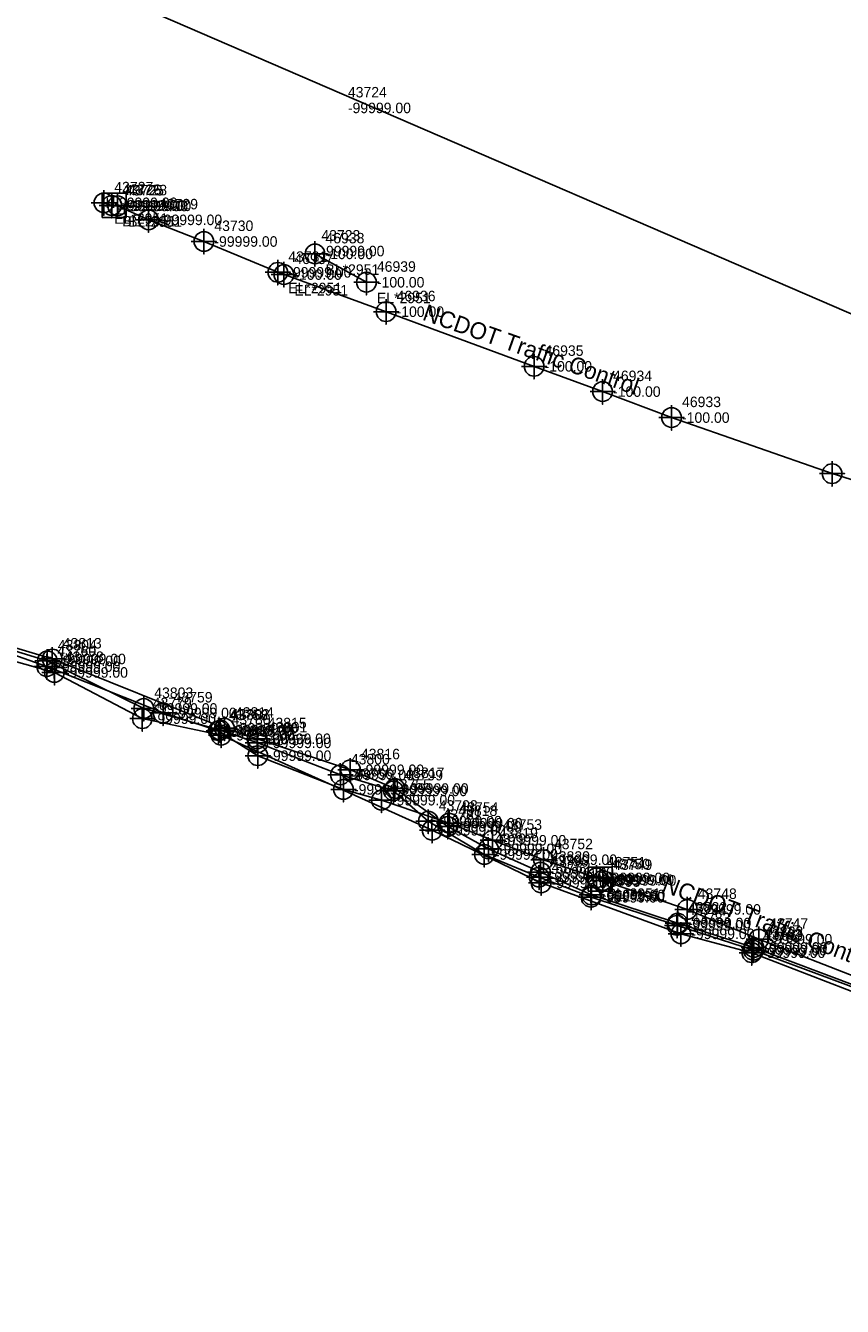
# Model space of a CAD drawing. Extents: x 2083698 to 2094313, y 743246 to 752873.
# Drawn here: x 2091534.7 to 2091729.6, y 747133.8 to 747439.2 of the extents above; entities that cross this region are included whole.
import ezdxf

# ---------------------------------------------------------------- set-up
doc = ezdxf.new("R2010")
doc.units = 0
for name, color, linetype in [('COGO Default Spiral', 7, 'Continuous'), ('Exist Other Culture Fence Line', 7, 'Continuous'), ('Exist Property Iron Pin Leader', 7, 'Continuous'), ('Exist Property Iron Pin Text', 7, 'Continuous'), ('Exist Property Monument Leader', 7, 'Continuous'), ('Exist Property Monument Text', 7, 'Continuous'), ('Exist Right of Way Line Leader', 7, 'Continuous'), ('Exist Right of Way Line Text', 7, 'Continuous'), ('Exist Utilities Power Joint Use Telephone Cogo Elevation', 7, 'Continuous'), ('Exist Utilities Power Joint Use Telephone Cogo Number', 7, 'Continuous'), ('Exist Utilities Power UG Cable SUE LOS B', 7, 'Continuous'), ('Exist Utilities Power UG Cable SUE LOS B Text', 7, 'Continuous'), ('Exist Utilities Power UG Cable SUE LOS C', 7, 'Continuous'), ('Exist Utilities Telephone UG Conduit SUE LOS B', 7, 'Continuous'), ('Scratch_Level_2', 7, 'Continuous'), ('Scratch_Level_5', 7, 'Continuous')]:
    doc.layers.add(name, color=color, linetype=linetype)

msp = doc.modelspace()

# ---------------------------------------------------------------- linework, layer by layer
at = {"layer": 'COGO Default Spiral'}
for p, q in [((2091555.94, 747396.21), (2091555.94, 747396.21)), ((2091671.92, 747235.54), (2091671.92, 747235.54))]:
    msp.add_line(p, q, dxfattribs=at)
for points in [[(2091552.99, 747393.48), (2091558.74, 747393.48), (2091558.74, 747399.23), (2091552.99, 747399.23), (2091552.99, 747393.48)], [(2091668.97, 747232.81), (2091674.72, 747232.81), (2091674.72, 747238.56), (2091668.97, 747238.56), (2091668.97, 747232.81)]]:
    msp.add_lwpolyline(points, dxfattribs=at)
at = {"layer": 'Exist Property Iron Pin Text'}
for points in [[(2091553.4, 747399.96), (2091553.4, 747393.96), (2091553.4, 747396.96), (2091556.4, 747396.96), (2091550.4, 747396.96)], [(2091555.29, 747399.35), (2091555.29, 747393.35), (2091555.29, 747396.35), (2091558.29, 747396.35), (2091552.29, 747396.35)], [(2091556.7, 747399.25), (2091556.7, 747393.25), (2091556.7, 747396.25), (2091559.7, 747396.25), (2091553.7, 747396.25)], [(2091564.08, 747395.9), (2091564.08, 747389.9), (2091564.08, 747392.9), (2091567.08, 747392.9), (2091561.08, 747392.9)], [(2091577.28, 747390.74), (2091577.28, 747384.74), (2091577.28, 747387.74), (2091580.28, 747387.74), (2091574.28, 747387.74)], [(2091603.79, 747387.79), (2091603.79, 747381.79), (2091603.79, 747384.79), (2091606.79, 747384.79), (2091600.79, 747384.79)], [(2091594.92, 747383.39), (2091594.92, 747377.39), (2091594.92, 747380.39), (2091597.92, 747380.39), (2091591.92, 747380.39)], [(2091596.37, 747382.86), (2091596.37, 747376.86), (2091596.37, 747379.86), (2091599.37, 747379.86), (2091593.37, 747379.86)], [(2091616.06, 747381.02), (2091616.06, 747375.02), (2091616.06, 747378.02), (2091619.06, 747378.02), (2091613.06, 747378.02)], [(2091620.76, 747374), (2091620.76, 747368), (2091620.76, 747371), (2091623.76, 747371), (2091617.76, 747371)], [(2091656.07, 747360.97), (2091656.07, 747354.97), (2091656.07, 747357.97), (2091659.07, 747357.97), (2091653.07, 747357.97)], [(2091672.42, 747354.95), (2091672.42, 747348.95), (2091672.42, 747351.95), (2091675.42, 747351.95), (2091669.42, 747351.95)], [(2091688.88, 747348.75), (2091688.88, 747342.75), (2091688.88, 747345.75), (2091691.88, 747345.75), (2091685.88, 747345.75)], [(2091727.18, 747335.38), (2091727.18, 747329.38), (2091727.18, 747332.38), (2091730.18, 747332.38), (2091724.18, 747332.38)], [(2091539.78, 747289.37), (2091539.78, 747283.37), (2091539.78, 747286.37), (2091542.78, 747286.37), (2091536.78, 747286.37)], [(2091567.55, 747278.32), (2091567.55, 747272.32), (2091567.55, 747275.32), (2091570.55, 747275.32), (2091564.55, 747275.32)], [(2091580.79, 747274.09), (2091580.79, 747268.09), (2091580.79, 747271.09), (2091583.79, 747271.09), (2091577.79, 747271.09)], [(2091590.14, 747268.13), (2091590.14, 747262.13), (2091590.14, 747265.13), (2091593.14, 747265.13), (2091587.14, 747265.13)], [(2091610.58, 747260.09), (2091610.58, 747254.09), (2091610.58, 747257.09), (2091613.58, 747257.09), (2091607.58, 747257.09)], [(2091619.65, 747257.52), (2091619.65, 747251.52), (2091619.65, 747254.52), (2091622.65, 747254.52), (2091616.65, 747254.52)], [(2091635.77, 747252.04), (2091635.77, 747246.04), (2091635.77, 747249.04), (2091638.77, 747249.04), (2091632.77, 747249.04)], [(2091646.18, 747247.96), (2091646.18, 747241.96), (2091646.18, 747244.96), (2091649.18, 747244.96), (2091643.18, 747244.96)], [(2091658.31, 747243.33), (2091658.31, 747237.33), (2091658.31, 747240.33), (2091661.31, 747240.33), (2091655.31, 747240.33)], [(2091670.96, 747238.99), (2091670.96, 747232.99), (2091670.96, 747235.99), (2091673.96, 747235.99), (2091667.96, 747235.99)], [(2091672.47, 747238.39), (2091672.47, 747232.39), (2091672.47, 747235.39), (2091675.47, 747235.39), (2091669.47, 747235.39)], [(2091692.64, 747231.48), (2091692.64, 747225.48), (2091692.64, 747228.48), (2091695.64, 747228.48), (2091689.64, 747228.48)], [(2091709.68, 747224.37), (2091709.68, 747218.37), (2091709.68, 747221.37), (2091712.68, 747221.37), (2091706.68, 747221.37)]]:
    msp.add_lwpolyline(points, dxfattribs=at)
for centre in [(2091553.4, 747396.96), (2091555.29, 747396.35), (2091556.7, 747396.25), (2091564.08, 747392.9), (2091577.28, 747387.74), (2091603.79, 747384.79), (2091594.92, 747380.39), (2091596.37, 747379.86), (2091616.06, 747378.02), (2091620.76, 747371), (2091656.07, 747357.97), (2091672.42, 747351.95), (2091688.88, 747345.75), (2091727.18, 747332.38), (2091539.78, 747286.37), (2091567.55, 747275.32), (2091580.79, 747271.09), (2091590.14, 747265.13), (2091610.58, 747257.09), (2091619.65, 747254.52), (2091635.77, 747249.04), (2091646.18, 747244.96), (2091658.31, 747240.33), (2091670.96, 747235.99), (2091672.47, 747235.39), (2091692.64, 747228.48), (2091709.68, 747221.37)]:
    msp.add_circle(centre, 2.34, dxfattribs=at)
at = {"layer": 'Exist Right of Way Line Text'}
for points in [[(2091539.89, 747290.55), (2091539.92, 747284.74), (2091539.91, 747287.74), (2091542.92, 747287.74), (2091536.92, 747287.74)], [(2091541.06, 747291.01), (2091541.1, 747285.19), (2091541.08, 747288.19), (2091544.1, 747288.19), (2091538.1, 747288.19)], [(2091541.57, 747287.79), (2091541.6, 747281.98), (2091541.58, 747284.98), (2091544.6, 747284.98), (2091538.6, 747284.98)], [(2091562.91, 747279.21), (2091562.94, 747273.39), (2091562.92, 747276.39), (2091565.94, 747276.39), (2091559.94, 747276.39)], [(2091562.55, 747276.78), (2091562.58, 747270.96), (2091562.56, 747273.96), (2091565.58, 747273.96), (2091559.58, 747273.96)], [(2091582.16, 747274.51), (2091582.19, 747268.69), (2091582.17, 747271.69), (2091585.19, 747271.69), (2091579.19, 747271.69)], [(2091581.14, 747274.05), (2091581.17, 747268.24), (2091581.15, 747271.24), (2091584.17, 747271.24), (2091578.17, 747271.24)], [(2091581.36, 747272.83), (2091581.39, 747267.01), (2091581.37, 747270.01), (2091584.39, 747270.01), (2091578.39, 747270.01)], [(2091589.96, 747271.99), (2091590, 747266.17), (2091589.98, 747269.17), (2091593, 747269.17), (2091587, 747269.17)], [(2091590.11, 747271), (2091590.14, 747265.19), (2091590.12, 747268.19), (2091593.14, 747268.19), (2091587.14, 747268.19)], [(2091609.82, 747263.36), (2091609.85, 747257.55), (2091609.84, 747260.55), (2091612.85, 747260.55), (2091606.85, 747260.55)], [(2091612.22, 747264.58), (2091612.26, 747258.77), (2091612.24, 747261.77), (2091615.26, 747261.77), (2091609.26, 747261.77)], [(2091622.51, 747259.56), (2091622.55, 747253.74), (2091622.53, 747256.74), (2091625.55, 747256.74), (2091619.55, 747256.74)], [(2091622.84, 747260.11), (2091622.88, 747254.3), (2091622.86, 747257.3), (2091625.88, 747257.3), (2091619.88, 747257.3)], [(2091630.8, 747252.32), (2091630.83, 747246.51), (2091630.82, 747249.51), (2091633.83, 747249.51), (2091627.83, 747249.51)], [(2091631.71, 747250.17), (2091631.74, 747244.35), (2091631.72, 747247.35), (2091634.74, 747247.35), (2091628.74, 747247.35)], [(2091635.46, 747251.07), (2091635.49, 747245.26), (2091635.47, 747248.26), (2091638.49, 747248.26), (2091632.49, 747248.26)], [(2091644.17, 747244.39), (2091644.2, 747238.57), (2091644.19, 747241.57), (2091647.2, 747241.57), (2091641.2, 747241.57)], [(2091645.15, 747245.72), (2091645.18, 747239.91), (2091645.16, 747242.91), (2091648.18, 747242.91), (2091642.18, 747242.91)], [(2091657.24, 747239.01), (2091657.27, 747233.19), (2091657.25, 747236.19), (2091660.27, 747236.19), (2091654.27, 747236.19)], [(2091657.57, 747240.16), (2091657.6, 747234.34), (2091657.58, 747237.34), (2091660.6, 747237.34), (2091654.6, 747237.34)], [(2091657.72, 747237.62), (2091657.75, 747231.8), (2091657.73, 747234.8), (2091660.75, 747234.8), (2091654.75, 747234.8)], [(2091669.77, 747234.73), (2091669.8, 747228.92), (2091669.79, 747231.92), (2091672.8, 747231.92), (2091666.8, 747231.92)], [(2091669.63, 747234.18), (2091669.66, 747228.37), (2091669.65, 747231.37), (2091672.66, 747231.37), (2091666.66, 747231.37)], [(2091690.16, 747227.49), (2091690.19, 747221.67), (2091690.18, 747224.67), (2091693.19, 747224.67), (2091687.19, 747224.67)], [(2091690.29, 747228.03), (2091690.33, 747222.22), (2091690.31, 747225.22), (2091693.33, 747225.22), (2091687.33, 747225.22)], [(2091691.06, 747225.46), (2091691.1, 747219.65), (2091691.08, 747222.65), (2091694.1, 747222.65), (2091688.1, 747222.65)], [(2091707.99, 747220.98), (2091708.02, 747215.16), (2091708.01, 747218.16), (2091711.02, 747218.16), (2091705.02, 747218.16)], [(2091708.38, 747221.57), (2091708.41, 747215.75), (2091708.39, 747218.75), (2091711.41, 747218.75), (2091705.41, 747218.75)], [(2091708.47, 747222.21), (2091708.51, 747216.4), (2091708.49, 747219.4), (2091711.51, 747219.4), (2091705.51, 747219.4)]]:
    msp.add_lwpolyline(points, dxfattribs=at)
for centre in [(2091539.92, 747287.74), (2091541.1, 747288.19), (2091541.6, 747284.98), (2091562.94, 747276.39), (2091562.58, 747273.96), (2091581.17, 747271.24), (2091581.39, 747270.01), (2091582.19, 747271.69), (2091590, 747269.17), (2091590.14, 747268.19), (2091609.85, 747260.55), (2091612.26, 747261.77), (2091622.88, 747257.3), (2091622.55, 747256.74), (2091630.83, 747249.51), (2091635.49, 747248.26), (2091631.74, 747247.35), (2091644.2, 747241.57), (2091645.18, 747242.91), (2091657.27, 747236.19), (2091657.6, 747237.34), (2091657.75, 747234.8), (2091669.66, 747231.37), (2091669.8, 747231.92), (2091690.19, 747224.67), (2091690.33, 747225.22), (2091691.1, 747222.65), (2091708.02, 747218.16), (2091708.41, 747218.75), (2091708.51, 747219.4)]:
    msp.add_circle(centre, 2.34, dxfattribs=at)
at = {"layer": 'Exist Utilities Power UG Cable SUE LOS B'}
for p, q in [((2091555.29, 747396.35), (2091553.4, 747396.96)), ((2091603.79, 747384.79), (2091616.06, 747378.02))]:
    msp.add_line(p, q, dxfattribs=at)
for points in [[(2091556.7, 747396.25), (2091564.08, 747392.9), (2091577.28, 747387.74), (2091594.92, 747380.39)], [(2091594.92, 747380.39), (2091620.76, 747371), (2091656.07, 747357.97), (2091672.42, 747351.95), (2091688.88, 747345.75), (2091727.18, 747332.38), (2091744.62, 747326.96), (2091745.15, 747326.92), (2091744.4, 747322.17)], [(2091443.3, 747294.59), (2091444.84, 747295.46), (2091445.88, 747296.59), (2091445.89, 747296.54), (2091449.56, 747298.58), (2091467.09, 747304.78), (2091491.49, 747303.05), (2091514.66, 747295.24), (2091539.78, 747286.37), (2091567.55, 747275.32), (2091580.79, 747271.09), (2091590.14, 747265.13), (2091610.58, 747257.09), (2091619.65, 747254.52), (2091635.77, 747249.04), (2091646.18, 747244.96), (2091658.31, 747240.33), (2091670.96, 747235.99)], [(2091672.47, 747235.39), (2091692.64, 747228.48), (2091709.68, 747221.37), (2091734.6, 747211.72), (2091760.04, 747202.57), (2091780.11, 747195.61), (2091792.27, 747191.4), (2091815.17, 747182.96), (2091829.51, 747177.87), (2091863.96, 747163.82), (2091886.5, 747155.09), (2091905.75, 747147.65), (2091927.04, 747138.95)]]:
    msp.add_lwpolyline(points, dxfattribs=at)
at = {"layer": 'Exist Utilities Power UG Cable SUE LOS C'}
msp.add_lwpolyline([(2091387.72, 747754.05), (2091459.29, 747488.14), (2091734.16, 747369.44), (2092190.29, 747172.26), (2092598.52, 747024.9), (2092972.51, 746889.78), (2093316.78, 746787.16), (2093711.24, 746532.37)], dxfattribs=at)
at = {"layer": 'Exist Utilities Telephone UG Conduit SUE LOS B'}
for points in [[(2091443.99, 747301.42), (2091454.81, 747300.63), (2091465.48, 747302.69), (2091478.92, 747301.53), (2091489.01, 747298.28), (2091515.26, 747292.36), (2091541.6, 747284.98), (2091562.58, 747273.96), (2091581.39, 747270.01), (2091631.74, 747247.35), (2091657.75, 747234.8), (2091691.1, 747222.65), (2091708.02, 747218.16), (2091735.2, 747207.66), (2091760.39, 747198.48), (2091779.15, 747191.39), (2091790.08, 747187.61)], [(2091444.65, 747302.45), (2091454.91, 747301.28), (2091465.76, 747303.03), (2091491.68, 747299.95), (2091505.04, 747298.42), (2091539.92, 747287.74), (2091562.94, 747276.39), (2091581.17, 747271.24), (2091590.14, 747268.19), (2091609.85, 747260.55), (2091622.55, 747256.74), (2091630.83, 747249.51), (2091644.2, 747241.57), (2091657.27, 747236.19), (2091669.66, 747231.37), (2091690.19, 747224.67), (2091708.41, 747218.75), (2091733.87, 747209.29), (2091760.73, 747199.48), (2091779.9, 747191.77), (2091790.31, 747188.76)], [(2091490.95, 747300.83), (2091506.02, 747298.7), (2091541.1, 747288.19), (2091582.19, 747271.69), (2091590, 747269.17), (2091612.26, 747261.77), (2091622.88, 747257.3), (2091635.49, 747248.26), (2091645.18, 747242.91), (2091657.6, 747237.34), (2091669.8, 747231.92), (2091690.33, 747225.22), (2091708.51, 747219.4), (2091733.92, 747209.82), (2091760.79, 747200.3), (2091780.02, 747192.96), (2091790.52, 747189.38)]]:
    msp.add_lwpolyline(points, dxfattribs=at)

# ---------------------------------------------------------------- texts
at = {"layer": 'COGO Default Spiral'}
for p in [(2091553.78, 747395.73), (2091556.34, 747394.21), (2091669.76, 747235.06), (2091672.32, 747233.54)]:
    msp.add_text('H', height=2.5, dxfattribs=at).set_placement(p)
at = {"layer": 'Exist Other Culture Fence Line'}
for p in [(2091558.44, 747394.96), (2091674.42, 747234.29)]:
    msp.add_text('-99999.00', height=2.5, dxfattribs=at).set_placement(p)
at = {"layer": 'Exist Property Iron Pin Leader'}
for s, p in [('43727', (2091555.9, 747399.46)), ('43726', (2091557.79, 747398.85)), ('43728', (2091559.2, 747398.75)), ('43729', (2091566.58, 747395.4)), ('43730', (2091579.78, 747390.24)), ('46938', (2091606.29, 747387.29)), ('43731', (2091597.42, 747382.89)), ('46937', (2091598.87, 747382.36)), ('46939', (2091618.56, 747380.52)), ('46936', (2091623.26, 747373.5)), ('46935', (2091658.57, 747360.47)), ('46934', (2091674.92, 747354.45)), ('46933', (2091691.38, 747348.25)), ('43760', (2091542.28, 747288.87)), ('43759', (2091570.05, 747277.82)), ('43758', (2091583.29, 747273.59)), ('43757', (2091592.64, 747267.63)), ('43756', (2091613.08, 747259.59)), ('43755', (2091622.15, 747257.02)), ('43754', (2091638.27, 747251.54)), ('43753', (2091648.68, 747247.46)), ('43752', (2091660.81, 747242.83)), ('43751', (2091673.46, 747238.49)), ('43749', (2091674.97, 747237.89)), ('43748', (2091695.14, 747230.98)), ('43747', (2091712.18, 747223.87))]:
    msp.add_text(s, height=2.5, dxfattribs=at).set_placement(p)
at = {"layer": 'Exist Property Monument Leader'}
for s, p in [('EL*2951', (2091555.9, 747391.96)), ('BL*2951', (2091557.79, 747391.35)), ('BL*2951', (2091559.2, 747391.25)), ('BL*2951', (2091606.29, 747379.79)), ('EL*2951', (2091597.42, 747375.39)), ('EL*2951', (2091598.87, 747374.86)), ('EL*2951', (2091618.56, 747373.02)), ('BL*2951', (2091673.46, 747230.99)), ('EL*2951', (2091674.97, 747230.39))]:
    msp.add_text(s, height=2.5, dxfattribs=at).set_placement(p)
at = {"layer": 'Exist Property Monument Text'}
for s, p in [('-99999.00', (2091555.9, 747395.71)), ('-99999.00', (2091557.79, 747395.1)), ('-99999.00', (2091559.2, 747395)), ('-99999.00', (2091566.58, 747391.65)), ('-99999.00', (2091579.78, 747386.49)), ('-100.00', (2091606.29, 747383.54)), ('-99999.00', (2091597.42, 747379.14)), ('-100.00', (2091598.87, 747378.61)), ('-100.00', (2091618.56, 747376.77)), ('-100.00', (2091623.26, 747369.75)), ('-100.00', (2091658.57, 747356.72)), ('-100.00', (2091674.92, 747350.7)), ('-100.00', (2091691.38, 747344.5)), ('-99999.00', (2091542.28, 747285.12)), ('-99999.00', (2091570.05, 747274.07)), ('-99999.00', (2091583.29, 747269.84)), ('-99999.00', (2091592.64, 747263.88)), ('-99999.00', (2091613.08, 747255.84)), ('-99999.00', (2091622.15, 747253.27)), ('-99999.00', (2091638.27, 747247.79)), ('-99999.00', (2091648.68, 747243.71)), ('-99999.00', (2091660.81, 747239.08)), ('-99999.00', (2091673.46, 747234.74)), ('-99999.00', (2091674.97, 747234.14)), ('-99999.00', (2091695.14, 747227.23)), ('-99999.00', (2091712.18, 747220.12))]:
    msp.add_text(s, height=2.5, dxfattribs=at).set_placement(p)
at = {"layer": 'Exist Right of Way Line Leader'}
for s, p in [('43804', (2091542.42, 747290.24)), ('43813', (2091543.6, 747290.69)), ('43778', (2091544.1, 747287.48)), ('43803', (2091565.44, 747278.89)), ('43779', (2091565.08, 747276.46)), ('43802', (2091583.67, 747273.74)), ('43780', (2091583.89, 747272.51)), ('43814', (2091584.69, 747274.19)), ('43815', (2091592.5, 747271.67)), ('43801', (2091592.64, 747270.69)), ('43800', (2091612.35, 747263.05)), ('43816', (2091614.76, 747264.27)), ('43817', (2091625.38, 747259.8)), ('43799', (2091625.05, 747259.24)), ('43798', (2091633.33, 747252.01)), ('43818', (2091637.99, 747250.76)), ('43781', (2091634.24, 747249.85)), ('43819', (2091647.68, 747245.41)), ('43797', (2091646.7, 747244.07)), ('43796', (2091659.77, 747238.69)), ('43820', (2091660.1, 747239.84)), ('43782', (2091660.25, 747237.3)), ('43795', (2091672.16, 747233.87)), ('43821', (2091672.3, 747234.42)), ('43794', (2091692.69, 747227.17)), ('43822', (2091692.83, 747227.72)), ('43783', (2091693.6, 747225.15)), ('43784', (2091710.52, 747220.66)), ('43793', (2091710.91, 747221.25)), ('43823', (2091711.01, 747221.9))]:
    msp.add_text(s, height=2.5, dxfattribs=at).set_placement(p)
at = {"layer": 'Exist Utilities Power Joint Use Telephone Cogo Elevation'}
for p in [(2091611.64, 747418.34), (2091605.31, 747384.21)]:
    msp.add_text('-99999.00', height=2.5, dxfattribs=at).set_placement(p)
at = {"layer": 'Exist Utilities Power Joint Use Telephone Cogo Number'}
for s, p in [('43724', (2091611.64, 747422.09)), ('43723', (2091605.31, 747387.96))]:
    msp.add_text(s, height=2.5, dxfattribs=at).set_placement(p)
at = {"layer": 'Exist Utilities Power UG Cable SUE LOS B Text'}
for rotation, p in [(340.5021, (2091629.21, 747369.14)), (339.2409, (2091686.32, 747232.87))]:
    msp.add_text('NCDOT Traffic Control', height=4, rotation=rotation, dxfattribs=at).set_placement(p)
at = {"layer": 'Scratch_Level_2'}
for p in [(2091542.42, 747286.49), (2091543.6, 747286.94), (2091544.1, 747283.73), (2091565.44, 747275.14), (2091565.08, 747272.71), (2091583.67, 747269.99), (2091584.69, 747270.44), (2091583.89, 747268.76), (2091592.5, 747267.92), (2091592.64, 747266.94), (2091614.76, 747260.52), (2091612.35, 747259.3), (2091625.05, 747255.49), (2091625.38, 747256.05), (2091633.33, 747248.26), (2091634.24, 747246.1), (2091637.99, 747247.01), (2091647.68, 747241.66), (2091646.7, 747240.32), (2091660.1, 747236.09), (2091659.77, 747234.94), (2091660.25, 747233.55), (2091672.16, 747230.12), (2091672.3, 747230.67), (2091692.69, 747223.42), (2091692.83, 747223.97), (2091693.6, 747221.4), (2091710.52, 747216.91), (2091710.91, 747217.5), (2091711.01, 747218.15)]:
    msp.add_text('-99999.00', height=2.5, dxfattribs=at).set_placement(p)
at = {"layer": 'Scratch_Level_5'}
for s, p in [('43725', (2091558.44, 747398.71)), ('43750', (2091674.42, 747238.04))]:
    msp.add_text(s, height=2.5, dxfattribs=at).set_placement(p)

doc.saveas('drawing.dxf')
